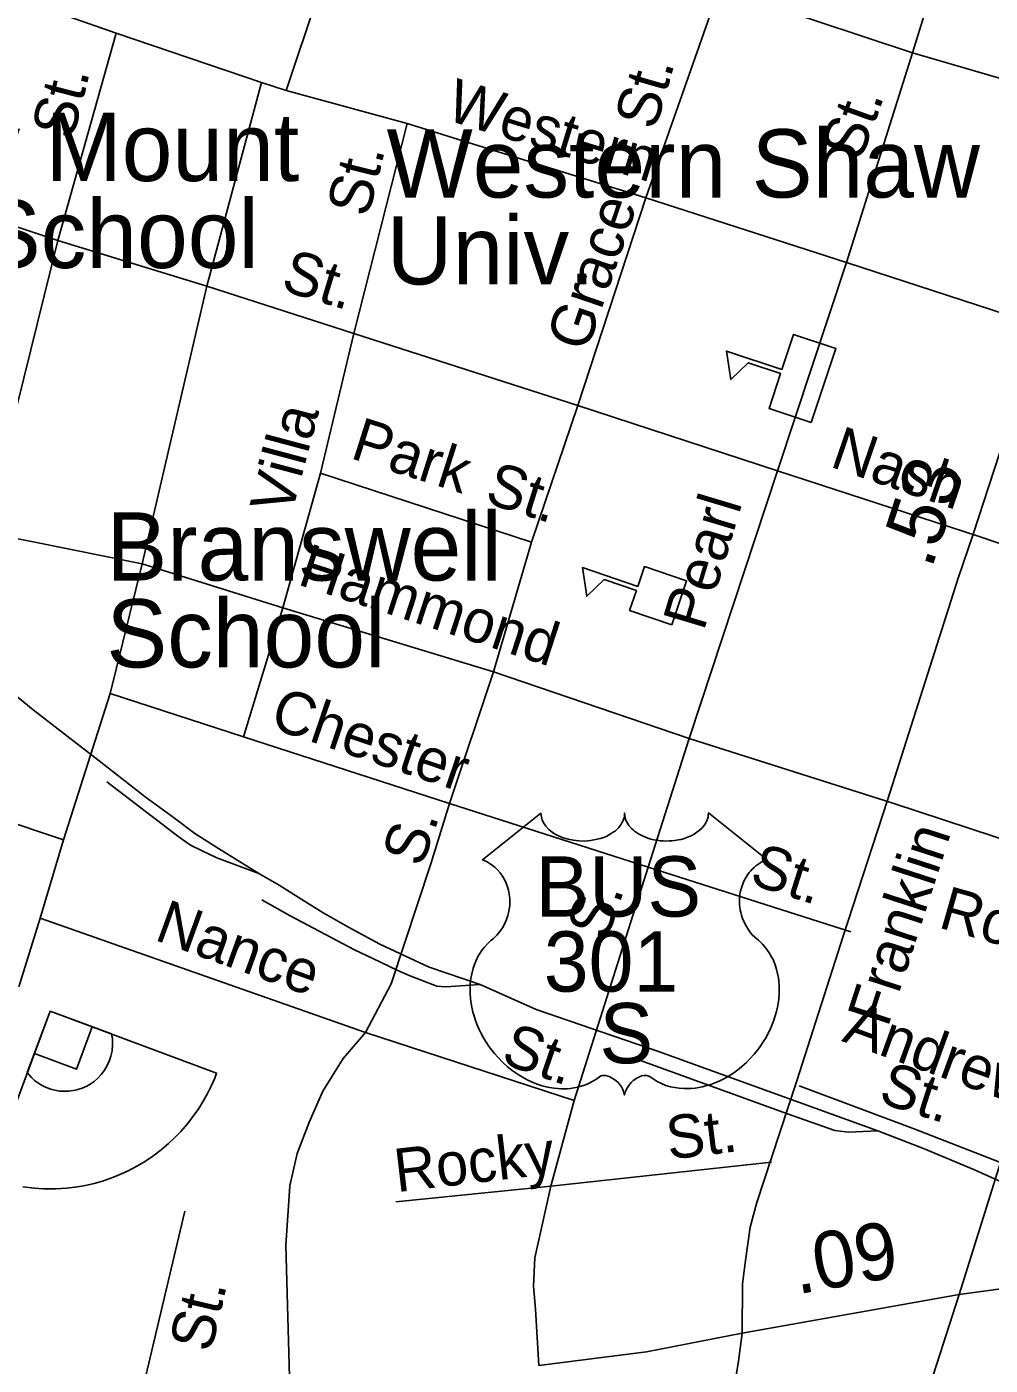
# Model space of a CAD drawing. Extents: x 2220236 to 2384410, y 720751 to 894131.
# Drawn here: x 2353258 to 2355376, y 797608 to 800551 of the extents above; entities that cross this region are included whole.
import ezdxf

# ---------------------------------------------------------------- set-up
doc = ezdxf.new("R2010")
doc.units = 0
doc.layers.add('Default', color=7, linetype='Continuous')

msp = doc.modelspace()

# ---------------------------------------------------------------- linework, layer by layer
at = {"layer": 'Default'}
for p, q in [((2353827.7, 800410.6), (2353991.4, 800899)), ((2355307.9, 800828), (2355205.4, 800493.5)), ((2354618.7, 800174.7), (2354780.3, 800634.5)), ((2353349.8, 800573.2), (2353453.9, 800536.9)), ((2353326.2, 800080.8), (2353453.9, 800536.9)), ((2353453.9, 800536.9), (2353774.1, 800428)), ((2355205.4, 800493.5), (2355060.3, 800032.6)), ((2353653.5, 799980.6), (2353774.1, 800428)), ((2353774.1, 800428), (2353827.7, 800410.6)), ((2353827.7, 800410.6), (2354094.1, 800338.4)), ((2353976.8, 799876.4), (2354094.1, 800338.4)), ((2354094.1, 800338.4), (2354618.7, 800174.7)), ((2352667.7, 800300.9), (2353326.2, 800080.8)), ((2354469.6, 799717.8), (2354618.7, 800174.7)), ((2354618.7, 800174.7), (2355060.3, 800032.6)), ((2353167.1, 799439.6), (2353326.2, 800080.8)), ((2353326.2, 800080.8), (2353653.5, 799980.6)), ((2355060.3, 800032.6), (2354908.1, 799574.2)), ((2355060.3, 800032.6), (2355493.1, 799891.3)), ((2353511.5, 799369.8), (2353653.5, 799980.6)), ((2353653.5, 799980.6), (2353976.8, 799876.4)), ((2353903.4, 799569.4), (2353976.8, 799876.4)), ((2353976.8, 799876.4), (2354469.6, 799717.8)), ((2354367.1, 799417.9), (2354469.6, 799717.8)), ((2354469.6, 799717.8), (2354908.1, 799574.2)), ((2353820.6, 799273.5), (2353903.4, 799569.4)), ((2353903.4, 799569.4), (2354367.1, 799417.9)), ((2354908.1, 799574.2), (2354714.1, 798986.3)), ((2354908.1, 799574.2), (2355349.7, 799430.6)), ((2353167.1, 799439.6), (2353511.5, 799369.8)), ((2354283.5, 799132.3), (2354367.1, 799417.9)), ((2355349.7, 799430.6), (2355800, 799278.3)), ((2353441.3, 799085), (2353511.5, 799369.8)), ((2353511.5, 799369.8), (2353820.6, 799273.5)), ((2353733.9, 798989.5), (2353820.6, 799273.5)), ((2353820.6, 799273.5), (2354283.5, 799132.3)), ((2354187.3, 798843.5), (2354283.5, 799132.3)), ((2354714.1, 798986.3), (2354283.5, 799132.3)), ((2353338.8, 798763), (2353441.3, 799085)), ((2353441.3, 799085), (2353733.9, 798989.5)), ((2353733.9, 798989.5), (2354187.3, 798843.5)), ((2354714.1, 798986.3), (2354623.6, 798703.3)), ((2355161.7, 798843.7), (2354714.1, 798986.3)), ((2353338.8, 798763), (2353008.2, 798873.9)), ((2354187.3, 798843.5), (2354623.6, 798703.3)), ((2355161.7, 798843.7), (2355610, 798696.7)), ((2353286.9, 798590.9), (2353338.8, 798763)), ((2354623.6, 798703.3), (2354461.1, 798190.2)), ((2354623.6, 798703.3), (2355069.2, 798560.7)), ((2353240.2, 798440.3), (2353286.9, 798590.9)), ((2353286.9, 798590.9), (2354002.2, 798340)), ((2354002.2, 798340), (2354461.1, 798190.2)), ((2354461.1, 798190.2), (2354409.7, 798001.8)), ((2354409.7, 798001.8), (2354895.4, 798054.7)), ((2354068.8, 797967.5), (2354409.7, 798001.8)), ((2353498.6, 797496.1), (2353605, 797947.2)), ((2355307.4, 797763.5), (2355860.9, 797838.6)), ((2354830.8, 797679), (2355307.4, 797763.5))]:
    msp.add_line(p, q, dxfattribs=at)
for points in [[(2350753.3, 801936.1), (2351199.9, 801789.4), (2351644.3, 801655.7), (2352307.5, 801440.5), (2352636.6, 801334.5), (2352967.8, 801226.6), (2353509.8, 801045), (2353991.4, 800899), (2354453.2, 800746.6), (2354780.3, 800634.5), (2355205.4, 800493.5), (2355640.4, 800366.3)], [(2355640.4, 800366.3), (2355488, 799893.1), (2355338.3, 799435.5), (2355305.5, 799338.2), (2355150.4, 798850.5), (2355052.6, 798551.2), (2354950.9, 798233.4), (2354894.7, 798064), (2354862.6, 797965.7), (2354848.1, 797911.6), (2354837.1, 797833.4), (2354831.6, 797786.3), (2354830.8, 797679)], [(2355307.4, 797763.5), (2355398.2, 798053.9), (2355537.4, 798478.9), (2355610, 798696.7), (2355685.7, 798924), (2355800, 799278.3), (2355952.2, 799743), (2356100.5, 800208.6)], [(2352793.5, 799431.1), (2353055.8, 799226.4), (2353271.9, 799048.9), (2353417.2, 798936.8), (2353518, 798857.9), (2353582.6, 798810.7), (2353627, 798777.3), (2353679.3, 798744), (2353768, 798689)], [(2353433.6, 798890.8), (2353593.1, 798768.9), (2353617.4, 798751.3), (2353641.5, 798739.5), (2353675.8, 798723.9), (2353768, 798689)], [(2354002.2, 798340), (2354058.8, 798446.6), (2354146.3, 798710.9), (2354187.3, 798843.5)], [(2353768, 798689), (2353812.3, 798663.6), (2353862.8, 798632.2), (2353909, 798602.7), (2353965.3, 798571.4), (2354033.9, 798534.2), (2354100.1, 798503.1), (2354142.4, 798483.6), (2354254.8, 798445)], [(2353774.8, 798631.1), (2353837, 798596), (2353977.9, 798521.7), (2354018.2, 798502.1), (2354072.4, 798476.7), (2354098.7, 798465), (2354158.9, 798441.8), (2354179, 798440.1), (2354254.8, 798445)], [(2355128.5, 798123.5), (2354646.6, 798297.7), (2354377.5, 798390.5), (2354254.8, 798445)], [(2353172.9, 798020.5), (2353308.8, 798386.5), (2353674.9, 798250.6), (2353670.8, 798239.7), (2353662.9, 798221.6), (2353654.9, 798205.5), (2353645.3, 798188.5), (2353635.7, 798173), (2353623.8, 798155.8), (2353611.1, 798139), (2353596.5, 798122.3), (2353582.5, 798107.9), (2353569.5, 798095.6), (2353553.3, 798082.1), (2353534.7, 798068), (2353516.2, 798055.6), (2353500, 798046), (2353480.7, 798035.8), (2353466.2, 798028.9), (2353448.5, 798021.7), (2353424.4, 798013.3), (2353405.7, 798008), (2353383, 798003), (2353363.5, 797999.7), (2353344.8, 797997.7), (2353321.6, 797996), (2353294.6, 797996.3), (2353274.5, 797997.3), (2353248.8, 798000.6)], [(2353835.7, 797556.3), (2353826.9, 797871.5), (2353835.9, 798002.5), (2353852.2, 798074), (2353879, 798144.1), (2353908.8, 798211.1), (2353953.5, 798282.6), (2354002.2, 798340)], [(2355128.5, 798123.5), (2355064.4, 798120.9), (2355034.4, 798124.4), (2354930.1, 798161.2), (2354604.7, 798279.2)], [(2354956.1, 798222.3), (2355206.2, 798128.4), (2355398.2, 798053.9)], [(2355128.5, 798123.5), (2355228.9, 798084.8), (2355341.4, 798038.1), (2355427.9, 797999.3), (2355502.3, 797956.1), (2355540.8, 797918.6), (2355593.7, 797839.4), (2355640.4, 797771.8)], [(2354409.7, 798001.8), (2354374.8, 797844.7), (2354371.8, 797782.1), (2354376.2, 797731.4), (2354383.7, 797607.8)], [(2355117.9, 797165.9), (2355236.4, 797542.9), (2355307.4, 797763.5)], [(2354383.7, 797607.8), (2354620.4, 797637.6), (2354830.8, 797679)], [(2354830.8, 797679), (2354822.3, 797617.4), (2354808.7, 797531.6), (2354804.2, 797467), (2354799, 797421.9), (2354799.6, 797366), (2354814.2, 797314.1), (2354836.5, 797280.4), (2354879.1, 797236.9), (2354999.6, 797198.4), (2355117.9, 797165.9)]]:
    msp.add_lwpolyline(points, dxfattribs=at)
for points in [[(2354982.6, 799680.6), (2354889.6, 799711.4), (2354915.1, 799788.4), (2354843.8, 799812), (2354806, 799775), (2354796.1, 799837.9), (2354918.1, 799797.5), (2354943.6, 799874.4), (2355036.6, 799843.6)], [(2354675.9, 799236.3), (2354583.1, 799267.8), (2354597.9, 799311.4), (2354526.8, 799335.5), (2354488.7, 799298.7), (2354479.3, 799361.8), (2354601, 799320.5), (2354615.8, 799364.1), (2354708.5, 799332.6)], [(2354388.2, 798822), (2354388.5, 798816.7), (2354389.8, 798810.4), (2354390.8, 798807.1), (2354393.8, 798800.9), (2354398.6, 798793.5), (2354405.4, 798786.3), (2354413.1, 798780), (2354418.3, 798776.7), (2354427, 798772), (2354437, 798767.8), (2354448.1, 798764.6), (2354459.4, 798762.3), (2354471.8, 798760.9), (2354484, 798760.7), (2354497.2, 798761.7), (2354511.8, 798764.5), (2354518.5, 798766.3), (2354526.1, 798768.8), (2354533.1, 798771.7), (2354540.7, 798775.8), (2354546.9, 798779.8), (2354551.7, 798783.3), (2354558.5, 798789.8), (2354564, 798796.6), (2354566.2, 798800.4), (2354568.2, 798804), (2354570.9, 798811.8), (2354571.7, 798815.2), (2354572.2, 798822.3), (2354572.7, 798816.3), (2354573.3, 798812.6), (2354574.3, 798809), (2354575.8, 798805.1), (2354578.5, 798799.6), (2354581.5, 798795.1), (2354587.3, 798788.3), (2354590.8, 798785), (2354594.1, 798782.3), (2354602.8, 798776.3), (2354613.1, 798771.1), (2354618.1, 798768.9), (2354623.2, 798767.1), (2354629.8, 798765.1), (2354636.5, 798763.5), (2354643.2, 798762.4), (2354650.1, 798761.4), (2354657, 798760.9), (2354662.7, 798760.7), (2354669.7, 798760.8), (2354676.2, 798761.2), (2354682.8, 798761.9), (2354690.1, 798763.1), (2354695.9, 798764.4), (2354703.7, 798766.5), (2354710.7, 798769), (2354716.8, 798771.7), (2354724.8, 798775.8), (2354731.2, 798779.9), (2354736, 798783.7), (2354741.6, 798788.8), (2354746.9, 798795), (2354750, 798799.5), (2354752.2, 798804.1), (2354754.3, 798809), (2354755.5, 798814.1), (2354756.1, 798818.6), (2354756.2, 798822.4), (2354884.8, 798720), (2354881.8, 798718.8), (2354874.8, 798715.4), (2354869.3, 798712.2), (2354860.4, 798705.9), (2354856.6, 798702.5), (2354852.8, 798698.9), (2354849.3, 798695.1), (2354846.3, 798691.6), (2354842.5, 798686.4), (2354839.2, 798681.2), (2354835.9, 798675.5), (2354833.5, 798670.6), (2354829.6, 798660.3), (2354827.7, 798653.7), (2354826.5, 798648.2), (2354825, 798636.7), (2354824.6, 798631.2), (2354824.6, 798625.8), (2354824.9, 798620.1), (2354825.4, 798614.7), (2354826.4, 798609), (2354827.3, 798604), (2354828.9, 798597.8), (2354831.2, 798590.7), (2354834, 798583.7), (2354839.9, 798572.6), (2354847.4, 798561.2), (2354852.8, 798554.8), (2354858.1, 798549.3), (2354866.1, 798542.6), (2354870.4, 798538.8), (2354875.3, 798533.9), (2354883.4, 798524.5), (2354886.6, 798520.1), (2354889.9, 798515.2), (2354893, 798510.1), (2354896, 798504.6), (2354898.4, 798499.9), (2354903, 798488.8), (2354906.3, 798478.1), (2354907.8, 798472.5), (2354910.2, 798459.9), (2354911.1, 798453.7), (2354912.1, 798441.3), (2354912.1, 798426.4), (2354911, 798412.3), (2354908.3, 798395.8), (2354906.1, 798385.9), (2354902.7, 798374.5), (2354899.5, 798364.5), (2354893.6, 798349.9), (2354888.4, 798339.2), (2354881.6, 798326.8), (2354877, 798319.2), (2354871.6, 798311.2), (2354864.8, 798301.9), (2354856.9, 798292), (2354847.4, 798281.6), (2354839.8, 798273.9), (2354829.7, 798265), (2354823.7, 798260), (2354815, 798253.4), (2354803.2, 798245.5), (2354791.5, 798238.8), (2354781.5, 798233.7), (2354772.7, 798229.9), (2354761.3, 798225.5), (2354742.3, 798220.3), (2354735.4, 798218.9), (2354727.2, 798217.6), (2354719.5, 798216.9), (2354712.1, 798216.4), (2354702.1, 798216.4), (2354692.1, 798217.2), (2354682.7, 798218.5), (2354672.9, 798220.6), (2354662.7, 798223.6), (2354653.4, 798227.3), (2354643.9, 798231.9), (2354628, 798242), (2354623.4, 798244.4), (2354620.9, 798245.1), (2354614.7, 798245.4), (2354608.9, 798244.2), (2354603, 798241.8), (2354599.4, 798239.9), (2354594.7, 798236.8), (2354591, 798233.9), (2354586.6, 798229.7), (2354583.6, 798226.2), (2354581.3, 798223.5), (2354576.8, 798216.4), (2354575.2, 798213.1), (2354573.5, 798208.7), (2354572.1, 798202.4), (2354570, 798210.4), (2354567.7, 798215.7), (2354565, 798220.3), (2354562.1, 798224.3), (2354557.6, 798229.5), (2354553.6, 798233.4), (2354548.7, 798237.3), (2354543.6, 798240.4), (2354539.4, 798242.6), (2354535.6, 798244), (2354531, 798245.1), (2354527.2, 798245.4), (2354524.1, 798245.4), (2354519.8, 798244.4), (2354514, 798240.2), (2354508.5, 798236.4), (2354502.5, 798232.7), (2354495.3, 798228.9), (2354490.1, 798226.4), (2354483.9, 798224), (2354476.6, 798221.6), (2354468.7, 798219.5), (2354460.6, 798217.9), (2354453.4, 798216.8), (2354445.8, 798216.1), (2354438.8, 798215.9), (2354431.6, 798216), (2354424.9, 798216.5), (2354417, 798217.2), (2354407.3, 798218.6), (2354399.3, 798220.4), (2354390.8, 798222.7), (2354382, 798225.5), (2354372.7, 798229), (2354361, 798234.1), (2354352.9, 798238.3), (2354340, 798245.7), (2354325, 798256.1), (2354313.6, 798265.3), (2354305.3, 798272.8), (2354293.1, 798285.3), (2354285.9, 798293.4), (2354274.6, 798308), (2354267.4, 798318.5), (2354262.8, 798326.3), (2354255.9, 798338.8), (2354252.2, 798346.6), (2354247.3, 798358), (2354243.5, 798368.4), (2354240.3, 798378.3), (2354238.6, 798384.6), (2354236.1, 798395.6), (2354234.7, 798403.4), (2354233.2, 798414.1), (2354232.4, 798425.5), (2354232.3, 798435.9), (2354232.5, 798444.5), (2354233.5, 798454.6), (2354235.2, 798465.4), (2354237.3, 798474.5), (2354239.1, 798481.2), (2354241.9, 798489.2), (2354245.5, 798498.1), (2354249.7, 798506.6), (2354253.8, 798513.7), (2354258.9, 798521.3), (2354263.9, 798527.7), (2354270.5, 798534.9), (2354277.3, 798541.4), (2354283.6, 798546.5), (2354291, 798553.8), (2354294.9, 798558.2), (2354299.6, 798564.4), (2354303.3, 798570.1), (2354306.2, 798575.2), (2354310.2, 798582.7), (2354312.5, 798588.3), (2354315.5, 798597), (2354317, 798603), (2354318.5, 798610.9), (2354319.5, 798618.2), (2354319.8, 798627.4), (2354319.6, 798635), (2354318.6, 798643.9), (2354317, 798652.4), (2354314.9, 798659.9), (2354311.8, 798668.4), (2354308.8, 798674.6), (2354303.9, 798683.1), (2354298.4, 798690.9), (2354292.8, 798697.3), (2354287.1, 798703), (2354281.6, 798707.2), (2354276.4, 798710.9), (2354269.9, 798714.9), (2354263.6, 798718), (2354259.6, 798719.6)], [(2353308.8, 798386.5), (2353443.9, 798336.5), (2353445.9, 798325.9), (2353446.4, 798313.5), (2353445.2, 798299.8), (2353442.7, 798287.9), (2353439.2, 798277.1), (2353434.8, 798267.1), (2353428.9, 798256.8), (2353421.6, 798247.3), (2353414.2, 798239.6), (2353406.1, 798232.4), (2353397.1, 798226.1), (2353389.6, 798222.1), (2353379.5, 798217.5), (2353369.9, 798214.5), (2353364.3, 798212.7), (2353350.5, 798210.7), (2353340.2, 798210.5), (2353329.3, 798211), (2353319.7, 798212.7), (2353310.9, 798215.3), (2353300.7, 798218.8), (2353291.5, 798223.1), (2353282.1, 798228.8), (2353275, 798234.5), (2353267.9, 798240.6), (2353262.6, 798246.6), (2353258.6, 798251.5)], [(2353308.8, 798386.5), (2353274.4, 798293.7), (2353367.2, 798259.3), (2353401.6, 798352.1)]]:
    msp.add_lwpolyline(points, close=True, dxfattribs=at)

# ---------------------------------------------------------------- texts
for s, height, rotation, p in [('St.', 95, 75.7943, (2353358.9, 800300.9)), ('St.', 95, 73.9511, (2354639.6, 800321)), ('Western', 95, 342.9411, (2354175.5, 800347.3)), ('St.', 95, 70.0685, (2355090.6, 800252.1)), ('St.', 95, 75.9996, (2354008.2, 800129.5)), ('Grace', 95, 71.1155, (2354488.5, 799832.8)), ('St.', 95, 343.1346, (2353813.6, 799972.4)), ('Villa', 95, 75.065, (2353838.9, 799473.9)), ('Park', 95, 342.3979, (2353966.2, 799603)), ('Nash', 95, 341.0491, (2355020.5, 799584.4)), ('St.', 95, 342.3979, (2354261.7, 799505.6)), ('.53', 125, 71.8951, (2355246.7, 799356.3)), ('Pearl', 95, 73.292, (2354746.1, 799220.3)), ('Hammond', 95, 341.9565, (2353850.3, 799325.5)), ('Chester', 95, 341.3363, (2353788.7, 799010.7)), ('S.', 95, 71.2636, (2354126.7, 798700.6)), ('Franklin', 95, 72.0187, (2355150.7, 798349.1)), ('St.', 95, 342.2542, (2354843.8, 798667.3)), ('S.', 95, 70.9872, (2354532.6, 798540)), ('Robinson', 95, 344.1078, (2355259.3, 798571.3)), ('Nance', 95, 340.0417, (2353535.6, 798544.3)), ('Andrew', 95, 340.0417, (2355047.6, 798321.2)), ('St.', 95, 341.005, (2354297.5, 798273)), ('St.', 95, 342.2542, (2355127.2, 798187)), ('St.', 95, 6.9858, (2354669.4, 798060.1)), ('Rocky', 95, 6.7286, (2354071.2, 797988.7)), ('.09', 125, 10.0486, (2354951.5, 797763.9)), ('St.', 95, 76.7282, (2353662.5, 797634.1))]:
    msp.add_text(s, height=height, rotation=rotation, dxfattribs=at).set_placement(p)
for s, height, p in [('Rocky Mount', 150, (2352686.2, 800211.5)), ('Western Shaw', 150, (2354048.9, 800175.3)), ('High School', 150, (2352686.2, 800020.4)), ('Univ.', 150, (2354048.9, 799984.3)), ('Branswell', 150, (2353432.7, 799333.3)), ('School', 150, (2353432.7, 799142.3)), ('BUS', 132.5, (2354376.1, 798594.6)), ('301', 132.5, (2354394.4, 798429.6)), ('S', 132.5, (2354516.7, 798272.1))]:
    msp.add_text(s, height=height, dxfattribs=at).set_placement(p)

doc.saveas('drawing.dxf')
